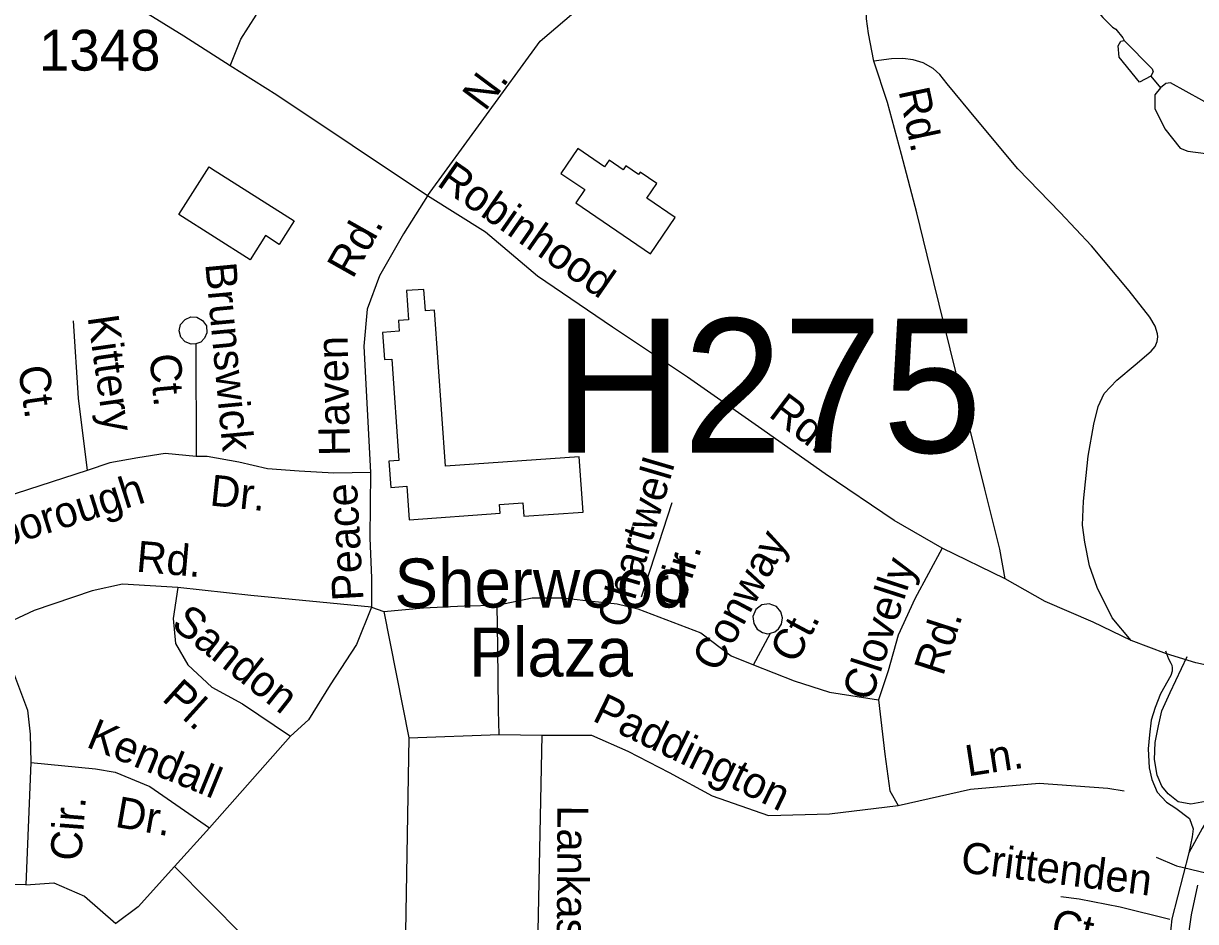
# Model space of a CAD drawing. Extents: x 1547597 to 1699558, y 810033 to 920809.
# Drawn here: x 1610547 to 1614133, y 861772 to 864519 of the extents above; entities that cross this region are included whole.
import ezdxf

# ---------------------------------------------------------------- set-up
doc = ezdxf.new("R2010")
doc.units = 0
for name, color, linetype in [('Exist Cultural Shopping Center Building Footprint', 7, 'Continuous'), ('Exist Cultural Shopping Center Building Label', 7, 'Continuous'), ('Exist Cultural Warehouse Building Footprint', 7, 'Continuous'), ('Exist Hydrographic Misc Water Feature', 7, 'Continuous'), ('Exist Road Non-System Type 51', 7, 'Continuous'), ('Exist Road Non-System Type 51 Label', 7, 'Continuous'), ('Exist Road Primary Interstate Ramp 1 Lane Attributed', 7, 'Continuous'), ('Exist Road Primary NC Divided Attributed', 7, 'Continuous'), ('Exist Road Primary NC UnDivided 4 Lane Attributed', 7, 'Continuous'), ('Exist Road Primary US Structure Non-Sys NCDOT Number Label', 7, 'Continuous'), ('Exist Road Secondary Type 51 Number Label', 7, 'Continuous'), ('Exist Road Secondary Type 51 Undivided 4 Lane Attributed', 7, 'Continuous')]:
    doc.layers.add(name, color=color, linetype=linetype)

msp = doc.modelspace()

# ---------------------------------------------------------------- linework, layer by layer
at = {"layer": 'Exist Cultural Shopping Center Building Footprint'}
msp.add_lwpolyline([(1611838.2, 863164.9), (1611804.5, 863642.4), (1611776.7, 863640.4), (1611772.1, 863705.6), (1611718.6, 863701.9), (1611724.9, 863612.9), (1611694, 863610.7), (1611696.3, 863578), (1611645.5, 863574.4), (1611651.4, 863491.1), (1611673.8, 863492.7), (1611695.7, 863182.6), (1611664.7, 863180.4), (1611670.4, 863100.3), (1611719.5, 863103.7), (1611726.7, 863001.2), (1612005.2, 863020.9), (1612003.3, 863048.1), (1612074.5, 863053.1), (1612077.4, 863011.7), (1612258.8, 863024.6), (1612246.8, 863193.7)], close=True, dxfattribs=at)
at = {"layer": 'Exist Cultural Warehouse Building Footprint'}
for points in [[(1612236.4, 863970.2), (1612464.9, 863814.7), (1612540.6, 863926), (1612454.2, 863984.8), (1612484.7, 864029.6), (1612433.3, 864064.6), (1612428, 864056.9), (1612389.3, 864083.3), (1612381.5, 864071.8), (1612338.5, 864101.1), (1612324.9, 864081.1), (1612242.9, 864136.8), (1612191.1, 864060.7), (1612264.2, 864011)], [(1611122.5, 864076), (1611374.9, 863915), (1611329.2, 863843.4), (1611287.3, 863870.2), (1611240.1, 863796.1), (1611022.5, 863934.9), (1611115.4, 864080.5)]]:
    msp.add_lwpolyline(points, close=True, dxfattribs=at)
at = {"layer": 'Exist Hydrographic Misc Water Feature'}
msp.add_line((1613995.9, 864357.8), (1614025.5, 864322.3), dxfattribs=at)
for points in [[(1613545.1, 865136.2), (1613541.8, 865134.1), (1613533.5, 865110.2), (1613525.1, 865078.3), (1613524.1, 865006.4), (1613541.2, 864942.2), (1613541, 864926.2), (1613546.6, 864902.1), (1613558.2, 864869.9), (1613577.6, 864829.7), (1613591.3, 864805.5), (1613626.6, 864757), (1613703.5, 864675.9), (1613782.6, 864614.8), (1613849.5, 864537.9), (1613879, 864507.6), (1613889, 864501.4), (1613910.6, 864475.1), (1613913.9, 864466.6)], [(1613995.9, 864357.8), (1613961.5, 864339.3), (1613899.3, 864416.3), (1613896.3, 864450.6), (1613903.7, 864465.1), (1613913.9, 864466.6)], [(1613913.9, 864466.6), (1614000.4, 864380.9), (1614002.9, 864371), (1613995.9, 864357.8)], [(1614025.5, 864322.3), (1614007.7, 864300.7), (1614008.5, 864258.6), (1614038.7, 864196.6), (1614085.6, 864137.4), (1614108.6, 864128.1), (1614195.4, 864117.3), (1614229.1, 864102.7), (1614249.7, 864101.3), (1614283, 864153.7)], [(1614283, 864153.7), (1614302.4, 864188), (1614295.7, 864205.2), (1614056.1, 864337.8), (1614041.5, 864335.4), (1614025.5, 864322.3)], [(1614012.5, 861969.5), (1614074.7, 861942.1), (1614164.6, 861921.3), (1614248.5, 861894.5), (1614396.8, 861830.2)]]:
    msp.add_lwpolyline(points, dxfattribs=at)
at = {"layer": 'Exist Road Non-System Type 51'}
msp.add_line((1612780.4, 862557.5), (1612832.2, 862654.5), dxfattribs=at)
for points in [[(1611782.8, 863992.3), (1612127.9, 864465), (1612484.3, 864770.3), (1612630.9, 864988.3), (1612781.4, 865313.3)], [(1613148.2, 864404.1), (1613131.9, 864488.3), (1613126.4, 864533), (1613126, 864600.5), (1613126.9, 864754.3), (1613122.5, 864842.3), (1613101.8, 864918.7), (1613043.7, 865013.8), (1612952.6, 865157.3), (1612886.3, 865252.5), (1612860.6, 865277.7), (1612828.9, 865301.4), (1612781.4, 865313.3)], [(1611179.7, 864389.5), (1611211.4, 864471.6), (1611258.7, 864544.7), (1611279.7, 864592.3), (1611286.4, 864640.2), (1611276, 864716.2), (1611261.4, 864796.6), (1611253.9, 864824.6), (1611235.7, 864854.1), (1611212.6, 864877.4), (1611108.4, 864949.2), (1611065.1, 864986.1), (1611023.9, 865024.7), (1610993.2, 865091.4)], [(1613935.7, 862631.7), (1613877.7, 862701), (1613831.2, 862793.8), (1613808.3, 862860.1), (1613793.5, 862932.2), (1613786.4, 862984.4), (1613789.7, 863058.3), (1613803.9, 863195.9), (1613821.5, 863293.6), (1613834.4, 863347.4), (1613853, 863387), (1613891.7, 863428.5), (1613948.2, 863475.4), (1613996.9, 863516.6), (1614009.4, 863531.6), (1614015.5, 863546.2), (1614017.6, 863560.6), (1614015.8, 863570.2), (1614009.3, 863593.8), (1613992.6, 863620.5), (1613930, 863701.7), (1613814.5, 863839.5), (1613718.4, 863940.9), (1613588.6, 864075), (1613465.1, 864222.8), (1613373.1, 864334.3), (1613350.1, 864363), (1613330.1, 864381), (1613299.8, 864399.2), (1613268.6, 864407.9), (1613237.2, 864411.7), (1613202.6, 864411), (1613148.2, 864404.1)], [(1613549.7, 862820.7), (1613534.2, 862911.6), (1613487.7, 863094.5), (1613415.2, 863387.5), (1613331.6, 863727), (1613279.5, 863939.8), (1613232.9, 864118.6), (1613189.9, 864277.4), (1613148.2, 864404.1)], [(1611782.8, 863992.3), (1611709.5, 863875.9), (1611636.2, 863746.9), (1611598.2, 863645.7), (1611588.1, 863531.8), (1611608.5, 863145.5)], [(1614446.6, 862505.6), (1614329.1, 862523.1), (1614217.2, 862544.7), (1614133.5, 862563.2), (1614044.2, 862590.9), (1613935.7, 862631.7), (1613819, 862687.9), (1613672.2, 862750.6), (1613549.7, 862820.7), (1613357.7, 862914.2), (1613210.2, 862999.2), (1612999.3, 863141.9), (1612795.7, 863285.3), (1612578.7, 863437.2), (1612348.4, 863590), (1612119.4, 863746.1), (1611960.8, 863881.2), (1611782.8, 863992.3)], [(1610698.7, 863609.8), (1610714.4, 863373.2), (1610741.5, 863152.3)], [(1611073.7, 863538.9), (1611059.5, 863538), (1611041.6, 863545), (1611028.7, 863559.6), (1611023.3, 863578.8), (1611027.7, 863598.7), (1611041.2, 863614), (1611059, 863621.7), (1611077.2, 863620.7), (1611095, 863610.3), (1611106.3, 863594.3), (1611107.8, 863573.2), (1611100.7, 863556.2), (1611089.2, 863544.6), (1611073.7, 863538.9)], [(1611073.7, 863538.9), (1611074.8, 863195.1)], [(1611074.8, 863195.1), (1610980.2, 863204.1), (1610896.8, 863190.6), (1610811.3, 863174.8), (1610741.5, 863152.3)], [(1611608.5, 863145.5), (1611495.9, 863143.3), (1611390, 863150), (1611293.2, 863156.8), (1611205.4, 863177.1), (1611108.5, 863195.1), (1611074.8, 863195.1)], [(1610741.5, 863152.3), (1610268.5, 862999)], [(1611608.5, 863145.5), (1611606, 862946.1), (1611611.1, 862822.1), (1611611.1, 862733.6)], [(1612530.2, 863052.8), (1612436.6, 862764.4)], [(1613357.7, 862914.2), (1613273.5, 862759.3), (1613222.9, 862648), (1613192.6, 862539.2), (1613162.2, 862450.6)], [(1611019.5, 862794.3), (1610850.1, 862804.4), (1610756.5, 862784.2), (1610579.6, 862723.5), (1610465.8, 862670.3)], [(1611019.5, 862794.3), (1611004.4, 862699.1), (1611012, 862623.1), (1611049.9, 862557.4), (1611123.2, 862489), (1611216.8, 862438.4), (1611363.3, 862338.9)], [(1611611.1, 862733.6), (1611242, 862769), (1611019.5, 862794.3)], [(1611649, 862720.9), (1611770.6, 862732.1), (1611894.6, 862737.8), (1611996.5, 862739.9)], [(1611996.5, 862739.9), (1612102.9, 862761.8), (1612196.4, 862761.8), (1612267.2, 862754.3), (1612363.3, 862744.1), (1612426.5, 862729)], [(1612001.8, 862344.4), (1612000.6, 862418.1), (1611998, 862610), (1611996.5, 862739.9)], [(1612832.2, 862654.5), (1612845.3, 862658.7), (1612856.7, 862667.4), (1612866.4, 862681.9), (1612869.4, 862701), (1612863.5, 862719.5), (1612850.2, 862735.4), (1612828.6, 862743.7), (1612805.3, 862740.5), (1612787.6, 862726.3), (1612778.6, 862705.7), (1612780.8, 862683.4), (1612791.6, 862666.2), (1612808, 862656), (1612823.4, 862652.7), (1612832.2, 862654.5)], [(1611611.1, 862733.6), (1611565.6, 862619.7), (1611484.7, 862495.7), (1611419, 862389.5), (1611363.3, 862338.9)], [(1611611.1, 862733.6), (1611649, 862720.9)], [(1611649, 862720.9), (1611726.2, 862334.2)], [(1612426.5, 862729), (1612618.7, 862655.6), (1612712.2, 862584.7), (1612780.4, 862557.5)], [(1610465.8, 862670.3), (1610519.1, 862524.7), (1610559.5, 862418.4), (1610567.1, 862345), (1610569.6, 862259)], [(1612780.4, 862557.5), (1612904.4, 862508.8), (1613013.1, 862473.4), (1613162.2, 862450.6)], [(1613162.2, 862450.6), (1613182.5, 862283.6), (1613197.6, 862172.3), (1613222.9, 862126.7)], [(1611726.2, 862334.2), (1612001.8, 862344.4)], [(1612001.8, 862344.4), (1612133.2, 862341.8)], [(1612133.2, 862341.8), (1612115.7, 861492.6)], [(1612133.2, 862341.8), (1612284.9, 862341.8), (1612396.2, 862293.7), (1612522.6, 862228), (1612654.1, 862157.1), (1612826, 862096.4), (1613013.1, 862101.4), (1613222.9, 862126.7)], [(1611363.3, 862338.9), (1611115.7, 862059.1)], [(1611726.2, 862334.2), (1611711.2, 861502.8)], [(1610569.6, 862259), (1610554.5, 861884.5)], [(1610569.6, 862259), (1610766.8, 862238.8), (1610827.5, 862228.6), (1610933.7, 862185.6), (1611039.9, 862112.3), (1611115.7, 862059.1)], [(1613222.9, 862126.7), (1613444.1, 862177.4), (1613653.9, 862195.2), (1613863.8, 862180), (1613914.4, 862172.4)], [(1611115.7, 862059.1), (1611009.1, 861941)], [(1611009.1, 861941), (1610897.9, 861817), (1610829.6, 861766.4)], [(1611009.1, 861941), (1611219, 861728.5), (1611380.8, 861594.4), (1611454.1, 861510.9), (1611474.3, 861483)], [(1610554.5, 861884.5), (1610109.5, 861897.2)], [(1610554.5, 861884.5), (1610640, 861890.4), (1610733.5, 861849.9), (1610829.6, 861766.4)], [(1613720.3, 861848.7), (1613776.2, 861841.7), (1613901.6, 861817.4), (1614053.9, 861779.3)]]:
    msp.add_lwpolyline(points, dxfattribs=at)
at = {"layer": 'Exist Road Primary Interstate Ramp 1 Lane Attributed'}
for points in [[(1614041, 862600.3), (1614050.1, 862575.8), (1614057, 862562.4), (1614059.8, 862556.8), (1614060.8, 862548.3), (1614061.3, 862538.4), (1614056.7, 862525), (1614025.5, 862469), (1614008.9, 862427.3), (1613997.1, 862387.8), (1613992.2, 862343.7), (1613987.3, 862300.5), (1613990.3, 862242.6), (1613999.1, 862206.3), (1614014.8, 862168), (1614044.2, 862137.6), (1614072.1, 862118.8), (1614113.8, 862087.6), (1614125.5, 862056.2), (1614122.6, 862031.7), (1614112, 861982)], [(1614443.1, 862510.8), (1614339.6, 862376.9), (1614234, 862224.5), (1614189.3, 862156.3), (1614162.8, 862139.6), (1614118.7, 862130.8), (1614079.5, 862138.6), (1614049.1, 862163.1), (1614029.5, 862186.7), (1614015.7, 862220), (1614006.8, 862267.4), (1614008.9, 862319.4), (1614019.7, 862371.1), (1614029.6, 862417), (1614054.6, 862473.1), (1614106.7, 862582.5)]]:
    msp.add_lwpolyline(points, dxfattribs=at)
at = {"layer": 'Exist Road Primary NC Divided Attributed'}
for points in [[(1614112, 861982), (1614060.4, 861780.9), (1614050.5, 861695.2)], [(1614134.1, 861404.6), (1614117.1, 861516.6), (1614109.3, 861591.7), (1614107.2, 861667.5), (1614114.3, 861749.7), (1614120.7, 861793), (1614139.8, 861883.7)]]:
    msp.add_lwpolyline(points, dxfattribs=at)
at = {"layer": 'Exist Road Primary NC UnDivided 4 Lane Attributed'}
msp.add_lwpolyline([(1614443.1, 862510.8), (1614266.6, 862242.2), (1614227, 862176.2), (1614198.5, 862132.4), (1614152.4, 862056.6), (1614112, 861982)], dxfattribs=at)
at = {"layer": 'Exist Road Secondary Type 51 Undivided 4 Lane Attributed'}
msp.add_lwpolyline([(1611782.8, 863992.3), (1611322.1, 864299.7), (1611179.7, 864389.5), (1611037.1, 864480.8), (1610841.1, 864603.1), (1610699, 864703.7), (1610563.9, 864780.4), (1610427.9, 864875.2)], dxfattribs=at)

# ---------------------------------------------------------------- texts
at = {"layer": 'Exist Cultural Shopping Center Building Label'}
for s, p in [('Sherwood', (1611681.6, 862732.6)), ('Plaza', (1611910, 862521.5))]:
    msp.add_text(s, height=150, dxfattribs=at).set_placement(p)
at = {"layer": 'Exist Road Non-System Type 51 Label'}
for s, rotation, p in [('N.', 53.2546, (1611959.3, 864247.7)), ('Rd.', 282.0913, (1613223.5, 864313.2)), ('Robinhood', 325.1315, (1611807.8, 864025.8)), ('Rd.', 60.5593, (1611553.9, 863735.2)), ('Brunswick', 275.2973, (1611102.8, 863784.2)), ('Kittery', 278.1226, (1610742.7, 863621.5)), ('Haven', 91.1122, (1611545.8, 863196.6)), ('Ct.', 275.2973, (1610932, 863505.5)), ('Ct.', 278.1226, (1610530.1, 863467.2)), ('Rd.', 322.945, (1612822.9, 863319.2)), ('Chartwell', 73.6478, (1612391, 862664.3)), ('Scarsborough', 17.6674, (1610170.8, 862815.4)), ('Dr.', 354.0217, (1611114.5, 863045.2)), ('Peace', 93.243, (1611587.2, 862755.3)), ('Conway', 61.9005, (1612671.8, 862530.4)), ('Rd.', 355.0182, (1610889.8, 862842.7)), ('Cir.', 72.6474, (1612563.6, 862727.4)), ('Clovelly', 72.103, (1613140.2, 862442.1)), ('Sandon', 321.5815, (1610995.1, 862675.1)), ('Ct.', 61.9005, (1612909.6, 862556.7)), ('Rd.', 72.103, (1613359.9, 862520.2)), ('Pl.', 317.8889, (1610967, 862451)), ('Paddington', 334.1515, (1612283.7, 862388.1)), ('Kendall', 337.7257, (1610735.3, 862307.6)), ('Ln.', 8.792, (1613435.9, 862215.9)), ('Cir.', 85.573, (1610722.8, 861955.4)), ('Dr.', 350.0994, (1610824.3, 862062.2)), ('Lankashire', 269.7547, (1612180.5, 862127.5)), ('Crittenden', 352.9259, (1613411.3, 861923.2)), ('Ct.', 349.0059, (1613686, 861718.8))]:
    msp.add_text(s, height=95, rotation=rotation, dxfattribs=at).set_placement(p)
at = {"layer": 'Exist Road Primary US Structure Non-Sys NCDOT Number Label'}
msp.add_text('H275', height=410.1, dxfattribs=at).set_placement((1612168.6, 863206.3))
at = {"layer": 'Exist Road Secondary Type 51 Number Label'}
msp.add_text('1348', height=125, dxfattribs=at).set_placement((1610594.1, 864374.9))

doc.saveas('drawing.dxf')
